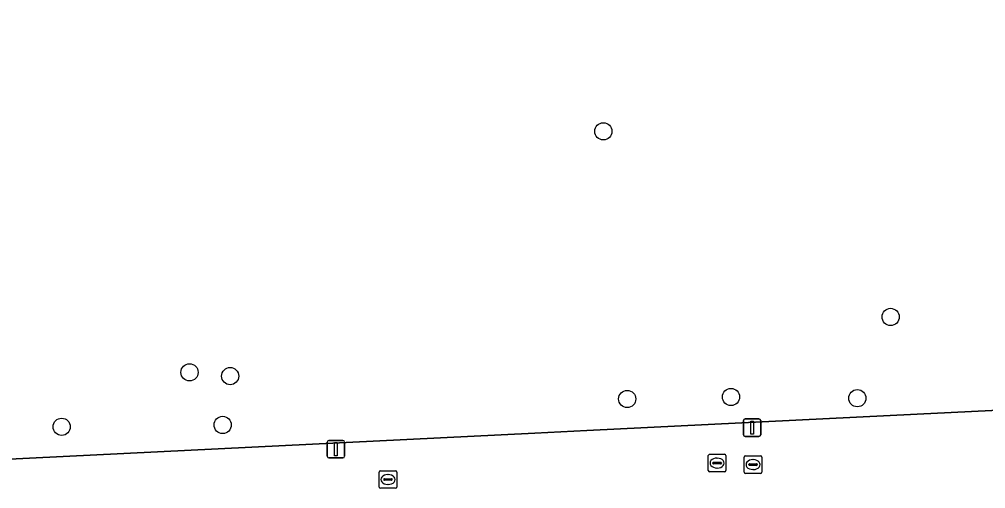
# Model space of a CAD drawing. Extents: x 161084 to 161928, y 385354 to 386522.
# Drawn here: x 161567.8 to 161622.7, y 385578.4 to 385605.1 of the extents above; entities that cross this region are included whole.
import ezdxf

# ---------------------------------------------------------------- set-up
doc = ezdxf.new("R2010")
doc.units = 0
for name, color, linetype in [('IMGEO_Boom', 7, 'Continuous'), ('IMGEO_Groenvoorziening', 7, 'Continuous'), ('IMGEO_Kolk', 7, 'Continuous'), ('IMGEO_Lichtmast', 7, 'Continuous'), ('IMGEO_Rioolput', 7, 'Continuous'), ('IMGEO_Voetgangersgebied_open', 7, 'Continuous')]:
    doc.layers.add(name, color=color, linetype=linetype)

msp = doc.modelspace()

# ---------------------------------------------------------------- linework, layer by layer
at = {"layer": 'IMGEO_Boom'}
for centre in [(161600.981, 385598.7), (161617.32, 385588.151), (161577.44, 385585.001), (161579.752, 385584.788), (161602.338, 385583.488), (161608.239, 385583.601), (161615.428, 385583.53), (161570.167, 385581.907), (161579.325, 385582.012)]:
    msp.add_circle(centre, 0.489, dxfattribs=at)
at = {"layer": 'IMGEO_Groenvoorziening'}
msp.add_lwpolyline([(161562.956, 385579.862), (161597.076, 385581.547), (161600.043, 385581.693), (161618.829, 385582.621), (161642.41, 385583.785), (161642.035, 385587.982), (161637.671, 385601.222), (161642.97, 385602.896), (161640.268, 385610.631)], dxfattribs=at)
at = {"layer": 'IMGEO_Kolk'}
for p, q in [((161606.95, 385579.417), (161606.95, 385580.269)), ((161607.025, 385580.343), (161607.877, 385580.343)), ((161607.438, 385580.123), (161607.463, 385580.123)), ((161607.951, 385580.269), (161607.951, 385579.417)), ((161588.303, 385579.409), (161589.155, 385579.409)), ((161607.877, 385579.343), (161607.025, 385579.343)), ((161607.209, 385579.837), (161607.209, 385579.849)), ((161607.647, 385579.8), (161607.249, 385579.8)), ((161607.252, 385579.886), (161607.65, 385579.886)), ((161607.461, 385579.563), (161607.436, 385579.563)), ((161607.693, 385579.849), (161607.693, 385579.837)), ((161588.228, 385578.483), (161588.228, 385579.335)), ((161588.487, 385578.903), (161588.487, 385578.915)), ((161588.925, 385578.866), (161588.527, 385578.866)), ((161588.53, 385578.952), (161588.928, 385578.952)), ((161588.716, 385579.189), (161588.741, 385579.189)), ((161588.971, 385578.915), (161588.971, 385578.903)), ((161589.229, 385579.335), (161589.229, 385578.483)), ((161589.155, 385578.409), (161588.303, 385578.409)), ((161588.739, 385578.629), (161588.714, 385578.629))]:
    msp.add_line(p, q, dxfattribs=at)
for points in [[(161606.95, 385579.417), (161606.95, 385580.269)], [(161607.025, 385580.343), (161607.877, 385580.343)], [(161607.951, 385580.269), (161607.951, 385579.417)], [(161588.303, 385579.409), (161589.155, 385579.409)], [(161607.877, 385579.343), (161607.025, 385579.343)], [(161588.228, 385578.483), (161588.228, 385579.335)], [(161589.229, 385579.335), (161589.229, 385578.483)], [(161589.155, 385578.409), (161588.303, 385578.409)]]:
    msp.add_lwpolyline(points, dxfattribs=at)
for centre, radius, start, end in [((161607.027, 385580.267), 0.0765, 91.552, 178.448), ((161607.027, 385580.267), 0.0765, 91.552, 178.448), ((161607.875, 385580.267), 0.0765, 1.552, 88.448), ((161607.875, 385580.267), 0.0765, 1.552, 88.448), ((161588.305, 385579.333), 0.0765, 91.552, 178.448), ((161588.305, 385579.333), 0.0765, 91.552, 178.448), ((161589.153, 385579.333), 0.0765, 1.552, 88.448), ((161589.153, 385579.333), 0.0765, 1.552, 88.448), ((161607.027, 385579.419), 0.0765, 181.552, 268.448), ((161607.027, 385579.419), 0.0765, 181.552, 268.448), ((161607.249, 385579.846), 0.0403, 85.8775, 175.7526), ((161607.246, 385579.836), 0.0366, 178.938, 274.7102), ((161607.65, 385579.843), 0.043, 264.8664, 352.4533), ((161607.654, 385579.848), 0.0386, 1.7309, 96.639), ((161607.875, 385579.419), 0.0765, 271.552, 358.448), ((161607.875, 385579.419), 0.0765, 271.552, 358.448), ((161588.527, 385578.912), 0.0403, 85.8775, 175.7526), ((161588.524, 385578.902), 0.0366, 178.938, 274.7102), ((161588.928, 385578.909), 0.043, 264.8664, 352.4533), ((161588.932, 385578.914), 0.0386, 1.7309, 96.639), ((161588.305, 385578.485), 0.0765, 181.552, 268.448), ((161588.305, 385578.485), 0.0765, 181.552, 268.448), ((161589.153, 385578.485), 0.0765, 271.552, 358.448), ((161589.153, 385578.485), 0.0765, 271.552, 358.448)]:
    msp.add_arc(centre, radius, start, end, dxfattribs=at)
for centre, major_axis, ratio, start_param, end_param in [((161607.437, 385579.843), (-0.387, 0.002), 0.722429, 4.712389, 7.853982), ((161607.462, 385579.843), (-0.39, 0.002), 0.717154, 1.570796, 4.712389), ((161588.715, 385578.909), (-0.387, 0.002), 0.722429, 4.712389, 7.853982), ((161588.74, 385578.909), (-0.39, 0.002), 0.717154, 1.570796, 4.712389)]:
    msp.add_ellipse(centre, major_axis=major_axis, ratio=ratio, start_param=start_param, end_param=end_param, dxfattribs=at)
at = {"layer": 'IMGEO_Lichtmast'}
for p, q in [((161608.943, 385581.455), (161608.943, 385582.255)), ((161608.943, 385582.255), (161608.943, 385581.455)), ((161609.043, 385582.355), (161609.833, 385582.355)), ((161609.833, 385582.355), (161609.043, 385582.355)), ((161609.933, 385582.255), (161609.933, 385581.455)), ((161609.933, 385581.455), (161609.933, 385582.255)), ((161585.272, 385580.236), (161585.272, 385581.036)), ((161585.272, 385581.036), (161585.272, 385580.236)), ((161585.372, 385581.136), (161586.162, 385581.136)), ((161586.162, 385581.136), (161585.372, 385581.136)), ((161586.262, 385581.036), (161586.262, 385580.236)), ((161586.262, 385580.236), (161586.262, 385581.036)), ((161609.833, 385581.355), (161609.043, 385581.355)), ((161609.043, 385581.355), (161609.833, 385581.355)), ((161586.162, 385580.136), (161585.372, 385580.136)), ((161585.372, 385580.136), (161586.162, 385580.136))]:
    msp.add_line(p, q, dxfattribs=at)
for points in [[(161609.363, 385582.23), (161609.513, 385582.23), (161609.513, 385581.48), (161609.363, 385581.48), (161609.363, 385582.23)], [(161585.692, 385581.011), (161585.842, 385581.011), (161585.842, 385580.261), (161585.692, 385580.261), (161585.692, 385581.011)]]:
    msp.add_lwpolyline(points, dxfattribs=at)
for centre, start, end in [((161609.043, 385582.255), 90, 180), ((161609.043, 385582.255), 90, 180), ((161609.833, 385582.255), 0, 90), ((161609.833, 385582.255), 360, 90), ((161585.372, 385581.036), 90, 180), ((161585.372, 385581.036), 90, 180), ((161586.162, 385581.036), 0, 90), ((161586.162, 385581.036), 360, 90), ((161609.043, 385581.455), 180, 270), ((161609.043, 385581.455), 180, 270), ((161609.833, 385581.455), 270, 0), ((161609.833, 385581.455), 270, 0), ((161585.372, 385580.236), 180, 270), ((161585.372, 385580.236), 180, 270), ((161586.162, 385580.236), 270, 0), ((161586.162, 385580.236), 270, 0)]:
    msp.add_arc(centre, 0.1, start, end, dxfattribs=at)
at = {"layer": 'IMGEO_Rioolput'}
for p, q in [((161608.995, 385579.332), (161608.995, 385580.184)), ((161609.07, 385580.258), (161609.922, 385580.258)), ((161609.483, 385580.038), (161609.508, 385580.038)), ((161609.996, 385580.184), (161609.996, 385579.332)), ((161609.254, 385579.752), (161609.254, 385579.764)), ((161609.692, 385579.715), (161609.294, 385579.715)), ((161609.297, 385579.801), (161609.695, 385579.801)), ((161609.506, 385579.478), (161609.481, 385579.478)), ((161609.738, 385579.764), (161609.738, 385579.752)), ((161609.922, 385579.258), (161609.07, 385579.258))]:
    msp.add_line(p, q, dxfattribs=at)
for points in [[(161608.995, 385579.332), (161608.995, 385580.184)], [(161609.07, 385580.258), (161609.922, 385580.258)], [(161609.996, 385580.184), (161609.996, 385579.332)], [(161609.922, 385579.258), (161609.07, 385579.258)]]:
    msp.add_lwpolyline(points, dxfattribs=at)
for centre, radius, start, end in [((161609.072, 385580.182), 0.0765, 91.552, 178.448), ((161609.072, 385580.182), 0.0765, 91.552, 178.448), ((161609.92, 385580.182), 0.0765, 1.552, 88.448), ((161609.92, 385580.182), 0.0765, 1.552, 88.448), ((161609.294, 385579.761), 0.0403, 85.8775, 175.7526), ((161609.291, 385579.751), 0.0366, 178.938, 274.7102), ((161609.695, 385579.758), 0.043, 264.8664, 352.4533), ((161609.699, 385579.763), 0.0386, 1.7309, 96.639), ((161609.072, 385579.334), 0.0765, 181.552, 268.448), ((161609.072, 385579.334), 0.0765, 181.552, 268.448), ((161609.92, 385579.334), 0.0765, 271.552, 358.448), ((161609.92, 385579.334), 0.0765, 271.552, 358.448)]:
    msp.add_arc(centre, radius, start, end, dxfattribs=at)
for centre, major_axis, ratio, start_param, end_param in [((161609.482, 385579.758), (-0.387, 0.002), 0.722429, 4.712389, 7.853982), ((161609.507, 385579.758), (-0.39, 0.002), 0.717154, 1.570796, 4.712389)]:
    msp.add_ellipse(centre, major_axis=major_axis, ratio=ratio, start_param=start_param, end_param=end_param, dxfattribs=at)
at = {"layer": 'IMGEO_Voetgangersgebied_open'}
msp.add_lwpolyline([(161651.964, 385571.38), (161653.002, 385572.682), (161652.965, 385574.035), (161651.471, 385573.928), (161651.373, 385575.683), (161652.054, 385575.734), (161651.268, 385583.111), (161644.914, 385583.909), (161642.41, 385583.785), (161618.829, 385582.621), (161600.043, 385581.693), (161597.076, 385581.547), (161562.956, 385579.862), (161557.659, 385579.31)], dxfattribs=at)

doc.saveas('drawing.dxf')
